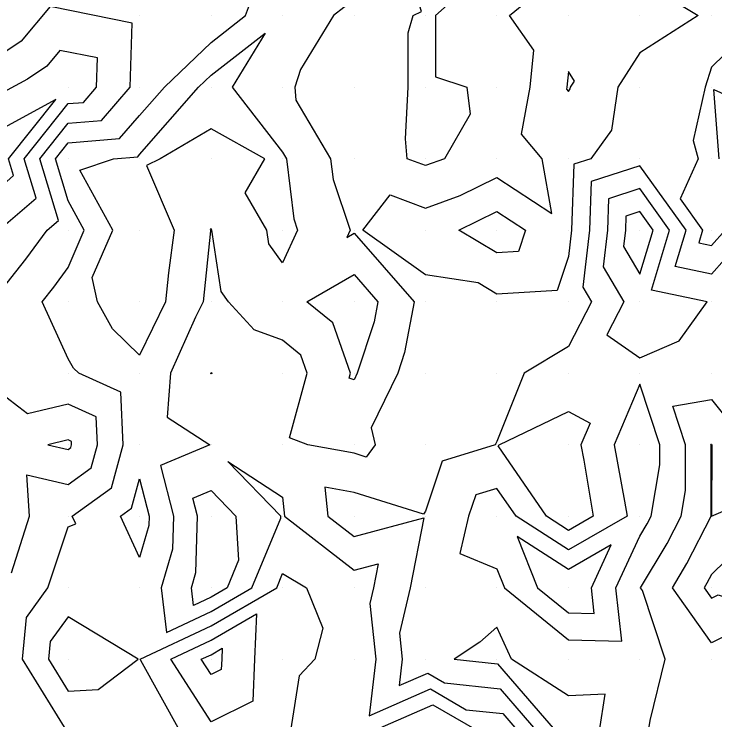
# Model space of a CAD drawing. Extents: x 2188792 to 2191981, y 386090 to 389710.
# Drawn here: x 2191092.6 to 2191190.7, y 388691.8 to 388790.5 of the extents above; entities that cross this region are included whole.
import ezdxf

# ---------------------------------------------------------------- set-up
doc = ezdxf.new("R2010")
doc.units = 0
for name, color, linetype in [('DTM Contours Major', 7, 'Continuous'), ('DTM Contours Minor', 7, 'Continuous'), ('Exist DTM QL2 LIDAR Elevation Point', 7, 'Continuous')]:
    doc.layers.add(name, color=color, linetype=linetype)

msp = doc.modelspace()

# ---------------------------------------------------------------- linework, layer by layer
at = {"layer": 'DTM Contours Major'}
for points in [[(2191160.218, 388751.342), (2191157.579, 388752.909), (2191150.217, 388754.048), (2191141.449, 388760.272), (2191145.266, 388765.222), (2191150.217, 388763.357), (2191155.081, 388765.136), (2191160.218, 388767.661), (2191167.893, 388762.597), (2191166.564, 388770.273), (2191163.658, 388773.713), (2191164.848, 388780.274), (2191165.393, 388785.449), (2191161.966, 388790.275), (2191170.219, 388797.044)], [(2191180.22, 388795.238), (2191188.384, 388790.275), (2191180.22, 388785.076), (2191177.135, 388780.274), (2191176.227, 388774.266), (2191173.343, 388770.273), (2191170.983, 388769.508), (2191170.636, 388760.272), (2191170.219, 388756.599), (2191168.661, 388751.828), (2191160.218, 388751.342)], [(2191099.68, 388690.797), (2191093.817, 388700.266), (2191094.359, 388706.119), (2191097.386, 388710.267), (2191100.212, 388718.787), (2191101.285, 388719.195), (2191100.786, 388720.268), (2191106.257, 388724.224), (2191107.917, 388730.269), (2191107.57, 388737.627), (2191101.681, 388740.27), (2191100.936, 388740.994), (2191100.212, 388742.301), (2191096.556, 388750.271), (2191098.184, 388752.298), (2191100.212, 388755.041), (2191102.471, 388760.272), (2191100.212, 388764.375), (2191098.426, 388770.273), (2191100.212, 388772.506), (2191107.41, 388773.076), (2191110.213, 388776.324), (2191113.672, 388780.274), (2191120.214, 388786.522), (2191125.032, 388790.275), (2191126.416, 388794.073)], [(2191140.216, 388792.566), (2191137.323, 388790.275), (2191132.705, 388782.763), (2191131.928, 388780.274), (2191132.05, 388778.438), (2191136.94, 388770.273), (2191137.3, 388767.357), (2191139.679, 388760.272), (2191139.217, 388759.273), (2191140.216, 388759.851), (2191148.623, 388750.271), (2191147.296, 388743.19), (2191146.335, 388740.27), (2191142.604, 388732.657), (2191143.192, 388730.269), (2191141.933, 388728.551), (2191140.216, 388729.087), (2191133.749, 388730.269), (2191131.196, 388731.25), (2191133.651, 388740.27), (2191132.754, 388742.809), (2191130.215, 388744.892), (2191126.262, 388746.318), (2191122.664, 388750.271), (2191121.637, 388751.694), (2191120.329, 388760.272), (2191120.214, 388760.471), (2191120.08, 388760.406), (2191120.137, 388760.272), (2191120.126, 388760.184), (2191119.093, 388750.271), (2191118.035, 388748.092), (2191114.535, 388740.27), (2191114.084, 388734.14), (2191120.013, 388730.269), (2191113.113, 388727.369), (2191114.943, 388720.268), (2191114.797, 388715.684), (2191113.213, 388710.267), (2191113.95, 388704.003), (2191120.214, 388706.946), (2191125.928, 388710.267), (2191129.964, 388720.017), (2191129.949, 388720.268), (2191122.556, 388727.926), (2191130.215, 388722.924), (2191130.473, 388720.268), (2191140.216, 388712.734), (2191143.579, 388713.631), (2191142.922, 388710.267), (2191142.406, 388708.077), (2191143.248, 388700.266), (2191142.327, 388692.376), (2191150.899, 388696.127), (2191155.897, 388693.219), (2191161.032, 388692.669), (2191165.288, 388687.756)], [(2191197.664, 388790.275), (2191190.22, 388783.09), (2191189.349, 388780.274), (2191187.676, 388772.817), (2191188.357, 388770.273), (2191185.848, 388764.644), (2191188.98, 388760.272), (2191188.444, 388758.495), (2191190.22, 388758.121), (2191192.134, 388760.272)], [(2191191.311, 388770.273), (2191190.552, 388779.942), (2191200.221, 388775.597)], [(2191195.359, 388705.129), (2191190.22, 388702.585), (2191184.76, 388710.267), (2191186.805, 388713.683), (2191190.208, 388720.268), (2191190.21, 388720.279), (2191190.172, 388730.269), (2191190.149, 388730.341), (2191190.22, 388730.353), (2191190.289, 388730.269), (2191190.236, 388720.283), (2191200.221, 388724.593)]]:
    msp.add_lwpolyline(points, dxfattribs=at)
at = {"layer": 'DTM Contours Minor'}
for points in [[(2191149.64, 388790.851), (2191146.712, 388800.276), (2191145.813, 388804.679), (2191150.217, 388808.547), (2191153.956, 388806.537), (2191160.218, 388806.454), (2191164.322, 388800.276), (2191160.218, 388796.91), (2191156.134, 388794.358), (2191151.627, 388790.275), (2191151.636, 388781.693), (2191156.004, 388780.274), (2191156.446, 388776.502), (2191152.873, 388770.273), (2191150.217, 388769.301), (2191147.638, 388770.273), (2191147.436, 388773.054), (2191147.79, 388780.274), (2191147.804, 388787.861), (2191148.477, 388790.275), (2191149.64, 388790.851)], [(2191104.875, 388775.61), (2191108.9, 388780.274), (2191109.171, 388789.233), (2191097.687, 388791.542), (2191093.633, 388786.699), (2191087.732, 388782.764), (2191084.334, 388780.929), (2191077.643, 388776.355), (2191081.172, 388761.234), (2191082.416, 388760.272), (2191090.211, 388751.158), (2191094.27, 388756.213), (2191097.271, 388760.272), (2191098.857, 388761.627), (2191096.239, 388770.273), (2191100.212, 388775.241), (2191104.875, 388775.61)], [(2191101.836, 388768.649), (2191106.551, 388770.273), (2191109.944, 388770.541), (2191110.213, 388770.853), (2191118.463, 388780.274), (2191120.214, 388781.946), (2191127.774, 388787.834), (2191123.146, 388780.274), (2191130.215, 388771.172), (2191130.753, 388770.273), (2191131.793, 388761.85), (2191132.322, 388760.272), (2191130.215, 388755.713), (2191128.305, 388758.362), (2191128.013, 388760.272), (2191125, 388765.486), (2191127.729, 388770.273), (2191120.214, 388774.458), (2191113.086, 388770.273), (2191111.159, 388769.327), (2191115.039, 388760.272), (2191114.267, 388754.325), (2191113.845, 388750.271), (2191110.213, 388742.793), (2191106.419, 388746.477), (2191104.318, 388750.271), (2191103.586, 388753.645), (2191106.448, 388760.272), (2191101.836, 388768.649)], [(2191102.341, 388778.145), (2191104.178, 388780.274), (2191104.302, 388784.364), (2191099.059, 388785.418), (2191097.209, 388783.207), (2191094.514, 388781.41), (2191086.466, 388777.063), (2191082.202, 388774.149), (2191084.451, 388764.513), (2191089.933, 388760.272), (2191090.211, 388759.947), (2191090.356, 388760.127), (2191090.463, 388760.272), (2191095.72, 388764.763), (2191094.052, 388770.273), (2191100.212, 388777.976), (2191102.341, 388778.145)], [(2191170.219, 388782.469), (2191169.987, 388780.274), (2191169.936, 388779.991), (2191170.219, 388779.657), (2191170.477, 388780.015), (2191170.516, 388780.274), (2191171.051, 388781.106), (2191170.219, 388782.469)], [(2191091.865, 388770.273), (2191098.466, 388778.528), (2191088.598, 388773.197), (2191086.762, 388771.942), (2191087.73, 388767.792), (2191090.211, 388765.873), (2191092.584, 388767.9), (2191091.865, 388770.273)], [(2191195.681, 388760.272), (2191190.22, 388754.135), (2191185.151, 388755.202), (2191186.681, 388760.272), (2191180.22, 388769.292), (2191173.408, 388767.084), (2191173.151, 388760.272), (2191172.245, 388752.297), (2191173.447, 388750.271), (2191170.219, 388744.013), (2191164.034, 388740.27), (2191160.218, 388730.722), (2191159.97, 388730.269), (2191152.533, 388727.952), (2191150.217, 388720.967), (2191149.921, 388720.564), (2191140.216, 388723.591), (2191136.15, 388724.334), (2191136.545, 388720.268), (2191140.216, 388717.43), (2191149.98, 388720.031), (2191148.072, 388710.267), (2191146.573, 388703.91), (2191146.965, 388700.266), (2191146.536, 388696.585), (2191150.535, 388698.335), (2191152.867, 388696.979), (2191160.66, 388696.144), (2191167.118, 388688.687)], [(2191181.858, 388751.909), (2191184.381, 388760.272), (2191180.22, 388766.082), (2191175.832, 388764.66), (2191175.667, 388760.272), (2191175.083, 388755.135), (2191177.97, 388750.271), (2191175.572, 388745.623), (2191180.22, 388742.442), (2191185.69, 388744.8), (2191189.643, 388750.271), (2191181.858, 388751.909)], [(2191154.88, 388760.272), (2191160.218, 388762.895), (2191164.194, 388760.272), (2191163.215, 388757.274), (2191160.218, 388757.101), (2191154.88, 388760.272)], [(2191182.082, 388760.272), (2191180.22, 388762.872), (2191178.256, 388762.235), (2191178.182, 388760.272), (2191177.921, 388757.973), (2191180.22, 388754.1), (2191182.082, 388760.272)], [(2191133.621, 388750.271), (2191140.216, 388754.087), (2191143.565, 388750.271), (2191143.036, 388747.451), (2191140.672, 388740.27), (2191140.216, 388739.34), (2191139.544, 388739.598), (2191139.727, 388740.27), (2191137.243, 388747.299), (2191133.621, 388750.271)], [(2191120.174, 388740.27), (2191120.214, 388740.358), (2191120.256, 388740.312), (2191120.372, 388740.27), (2191120.214, 388740.199), (2191120.171, 388740.227), (2191120.174, 388740.27)], [(2191181.255, 388719.233), (2191181.79, 388720.268), (2191183.013, 388727.475), (2191183.003, 388730.269), (2191180.22, 388738.761), (2191176.609, 388730.269), (2191178.085, 388722.403), (2191178.442, 388720.268), (2191170.219, 388715.554), (2191162.903, 388720.268), (2191160.218, 388724.176), (2191157.238, 388723.248), (2191156.249, 388720.268), (2191155.012, 388715.062), (2191160.218, 388712.918), (2191161.274, 388710.267), (2191170.219, 388702.994), (2191177.691, 388702.795), (2191176.866, 388710.267), (2191180.22, 388717.504), (2191181.255, 388719.233)], [(2191092.299, 388712.355), (2191094.791, 388720.268), (2191094.409, 388726.071), (2191100.212, 388724.733), (2191103.425, 388727.056), (2191104.307, 388730.269), (2191104.123, 388734.18), (2191100.212, 388735.935), (2191094.538, 388734.596), (2191090.211, 388737.835)], [(2191190.737, 388686.303), (2191182.044, 388679.161), (2191182.109, 388678.462), (2191181, 388678.38), (2191175.086, 388675.131), (2191178.102, 388682.382), (2191180.22, 388688.39), (2191181.424, 388690.265), (2191181.651, 388691.697), (2191183.764, 388700.266), (2191180.58, 388709.907), (2191180.324, 388710.267), (2191184.03, 388716.458), (2191185.999, 388720.268), (2191186.612, 388723.877), (2191186.588, 388730.269), (2191184.816, 388735.673), (2191190.22, 388736.598), (2191195.344, 388730.269)], [(2191160.387, 388730.1), (2191160.541, 388730.269), (2191170.219, 388734.942), (2191173.248, 388733.298), (2191171.96, 388730.269), (2191172.362, 388728.126), (2191173.676, 388720.268), (2191170.219, 388718.286), (2191167.143, 388720.268), (2191160.387, 388730.1)], [(2191100.593, 388729.888), (2191100.697, 388730.269), (2191100.676, 388730.733), (2191100.212, 388730.941), (2191097.365, 388730.269), (2191100.212, 388729.613), (2191100.593, 388729.888)], [(2191110.213, 388714.51), (2191107.534, 388720.268), (2191109.089, 388721.392), (2191110.213, 388725.485), (2191111.557, 388720.268), (2191111.516, 388718.965), (2191110.213, 388714.51)], [(2191207.038, 388710.267), (2191204.512, 388715.977), (2191210.222, 388719.208), (2191210.47, 388720.268), (2191210.539, 388720.584), (2191210.222, 388721.667), (2191205.298, 388725.345), (2191200.221, 388721.705), (2191196.892, 388720.268), (2191194.351, 388716.138), (2191190.22, 388712.148), (2191189.579, 388710.908), (2191189.196, 388710.267), (2191190.22, 388708.825), (2191191.185, 388709.303), (2191200.221, 388706.311), (2191207.038, 388710.267)], [(2191120.214, 388708.958), (2191117.744, 388707.797), (2191117.453, 388710.267), (2191118.078, 388712.403), (2191118.328, 388720.268), (2191117.674, 388722.808), (2191120.214, 388723.876), (2191123.696, 388720.268), (2191124.058, 388714.111), (2191122.467, 388710.267), (2191120.214, 388708.958)], [(2191170.219, 388712.823), (2191163.033, 388717.453), (2191165.895, 388710.267), (2191170.219, 388706.752), (2191173.83, 388706.655), (2191173.431, 388710.267), (2191176.206, 388716.255), (2191170.219, 388712.823)], [(2191115.817, 388690.265), (2191110.395, 388700.084), (2191110.277, 388700.266), (2191120.214, 388704.935), (2191129.389, 388710.267), (2191130.215, 388712.261), (2191133.56, 388710.267), (2191135.854, 388704.628), (2191134.724, 388700.266), (2191132.546, 388697.935), (2191131.313, 388690.265)], [(2191120.214, 388691.52), (2191114.558, 388700.266), (2191120.214, 388702.923), (2191126.558, 388706.61), (2191126.303, 388700.266), (2191126.061, 388694.419), (2191120.214, 388691.52)], [(2191110.017, 388700.266), (2191100.212, 388706.219), (2191097.701, 388702.777), (2191097.468, 388700.266), (2191100.212, 388695.835), (2191104.424, 388696.054), (2191110.017, 388700.266)], [(2191160.287, 388699.618), (2191168.948, 388689.619), (2191170.219, 388679.27), (2191173.448, 388687.035), (2191174.587, 388690.265), (2191175.364, 388695.41), (2191170.219, 388695.153), (2191162.262, 388700.266), (2191160.218, 388704.76), (2191157.795, 388702.688), (2191154.239, 388700.266), (2191160.287, 388699.618)], [(2191120.214, 388698.141), (2191118.84, 388700.266), (2191120.214, 388700.912), (2191121.755, 388701.808), (2191121.694, 388700.266), (2191121.635, 388698.845), (2191120.214, 388698.141)], [(2191141.291, 388689.556), (2191151.262, 388693.92), (2191158.928, 388689.46)]]:
    msp.add_lwpolyline(points, dxfattribs=at)
at = {"layer": 'Exist DTM QL2 LIDAR Elevation Point'}
for p, q in [((2191110.213, 388790.275), (2191110.213, 388790.275)), ((2191120.214, 388790.275), (2191120.214, 388790.275)), ((2191130.215, 388790.275), (2191130.215, 388790.275)), ((2191140.216, 388790.275), (2191140.216, 388790.275)), ((2191150.217, 388790.275), (2191150.217, 388790.275)), ((2191160.218, 388790.275), (2191160.218, 388790.275)), ((2191170.219, 388790.275), (2191170.219, 388790.275)), ((2191180.22, 388790.275), (2191180.22, 388790.275)), ((2191190.22, 388790.275), (2191190.22, 388790.275)), ((2191100.212, 388780.274), (2191100.212, 388780.274)), ((2191110.213, 388780.274), (2191110.213, 388780.274)), ((2191120.214, 388780.274), (2191120.214, 388780.274)), ((2191130.215, 388780.274), (2191130.215, 388780.274)), ((2191140.216, 388780.274), (2191140.216, 388780.274)), ((2191150.217, 388780.274), (2191150.217, 388780.274)), ((2191160.218, 388780.274), (2191160.218, 388780.274)), ((2191170.219, 388780.274), (2191170.219, 388780.274)), ((2191180.22, 388780.274), (2191180.22, 388780.274)), ((2191190.22, 388780.274), (2191190.22, 388780.274)), ((2191100.212, 388770.273), (2191100.212, 388770.273)), ((2191110.213, 388770.273), (2191110.213, 388770.273)), ((2191120.214, 388770.273), (2191120.214, 388770.273)), ((2191130.215, 388770.273), (2191130.215, 388770.273)), ((2191140.216, 388770.273), (2191140.216, 388770.273)), ((2191150.217, 388770.273), (2191150.217, 388770.273)), ((2191160.218, 388770.273), (2191160.218, 388770.273)), ((2191170.219, 388770.273), (2191170.219, 388770.273)), ((2191180.22, 388770.273), (2191180.22, 388770.273)), ((2191190.22, 388770.273), (2191190.22, 388770.273)), ((2191100.212, 388760.272), (2191100.212, 388760.272)), ((2191110.213, 388760.272), (2191110.213, 388760.272)), ((2191120.214, 388760.272), (2191120.214, 388760.272)), ((2191130.215, 388760.272), (2191130.215, 388760.272)), ((2191140.216, 388760.272), (2191140.216, 388760.272)), ((2191150.217, 388760.272), (2191150.217, 388760.272)), ((2191160.218, 388760.272), (2191160.218, 388760.272)), ((2191170.219, 388760.272), (2191170.219, 388760.272)), ((2191180.22, 388760.272), (2191180.22, 388760.272)), ((2191190.22, 388760.272), (2191190.22, 388760.272)), ((2191100.212, 388750.271), (2191100.212, 388750.271)), ((2191110.213, 388750.271), (2191110.213, 388750.271)), ((2191120.214, 388750.271), (2191120.214, 388750.271)), ((2191130.215, 388750.271), (2191130.215, 388750.271)), ((2191140.216, 388750.271), (2191140.216, 388750.271)), ((2191150.217, 388750.271), (2191150.217, 388750.271)), ((2191160.218, 388750.271), (2191160.218, 388750.271)), ((2191170.219, 388750.271), (2191170.219, 388750.271)), ((2191180.22, 388750.271), (2191180.22, 388750.271)), ((2191190.22, 388750.271), (2191190.22, 388750.271)), ((2191100.212, 388740.27), (2191100.212, 388740.27)), ((2191110.213, 388740.27), (2191110.213, 388740.27)), ((2191120.214, 388740.27), (2191120.214, 388740.27)), ((2191130.215, 388740.27), (2191130.215, 388740.27)), ((2191140.216, 388740.27), (2191140.216, 388740.27)), ((2191150.217, 388740.27), (2191150.217, 388740.27)), ((2191160.218, 388740.27), (2191160.218, 388740.27)), ((2191170.219, 388740.27), (2191170.219, 388740.27)), ((2191180.22, 388740.27), (2191180.22, 388740.27)), ((2191190.22, 388740.27), (2191190.22, 388740.27)), ((2191100.212, 388730.269), (2191100.212, 388730.269)), ((2191110.213, 388730.269), (2191110.213, 388730.269)), ((2191120.214, 388730.269), (2191120.214, 388730.269)), ((2191130.215, 388730.269), (2191130.215, 388730.269)), ((2191140.216, 388730.269), (2191140.216, 388730.269)), ((2191150.217, 388730.269), (2191150.217, 388730.269)), ((2191160.218, 388730.269), (2191160.218, 388730.269)), ((2191170.219, 388730.269), (2191170.219, 388730.269)), ((2191180.22, 388730.269), (2191180.22, 388730.269)), ((2191190.22, 388730.269), (2191190.22, 388730.269)), ((2191100.212, 388720.268), (2191100.212, 388720.268)), ((2191110.213, 388720.268), (2191110.213, 388720.268)), ((2191120.214, 388720.268), (2191120.214, 388720.268)), ((2191130.215, 388720.268), (2191130.215, 388720.268)), ((2191140.216, 388720.268), (2191140.216, 388720.268)), ((2191150.217, 388720.268), (2191150.217, 388720.268)), ((2191160.218, 388720.268), (2191160.218, 388720.268)), ((2191170.219, 388720.268), (2191170.219, 388720.268)), ((2191180.22, 388720.268), (2191180.22, 388720.268)), ((2191190.22, 388720.268), (2191190.22, 388720.268)), ((2191100.212, 388710.267), (2191100.212, 388710.267)), ((2191110.213, 388710.267), (2191110.213, 388710.267)), ((2191120.214, 388710.267), (2191120.214, 388710.267)), ((2191130.215, 388710.267), (2191130.215, 388710.267)), ((2191140.216, 388710.267), (2191140.216, 388710.267)), ((2191150.217, 388710.267), (2191150.217, 388710.267)), ((2191160.218, 388710.267), (2191160.218, 388710.267)), ((2191170.219, 388710.267), (2191170.219, 388710.267)), ((2191180.22, 388710.267), (2191180.22, 388710.267)), ((2191190.22, 388710.267), (2191190.22, 388710.267)), ((2191100.212, 388700.266), (2191100.212, 388700.266)), ((2191110.213, 388700.266), (2191110.213, 388700.266)), ((2191120.214, 388700.266), (2191120.214, 388700.266)), ((2191130.215, 388700.266), (2191130.215, 388700.266)), ((2191140.216, 388700.266), (2191140.216, 388700.266)), ((2191150.217, 388700.266), (2191150.217, 388700.266)), ((2191160.218, 388700.266), (2191160.218, 388700.266)), ((2191170.219, 388700.266), (2191170.219, 388700.266)), ((2191180.22, 388700.266), (2191180.22, 388700.266)), ((2191190.22, 388700.266), (2191190.22, 388700.266))]:
    msp.add_line(p, q, dxfattribs=at)

doc.saveas('drawing.dxf')
